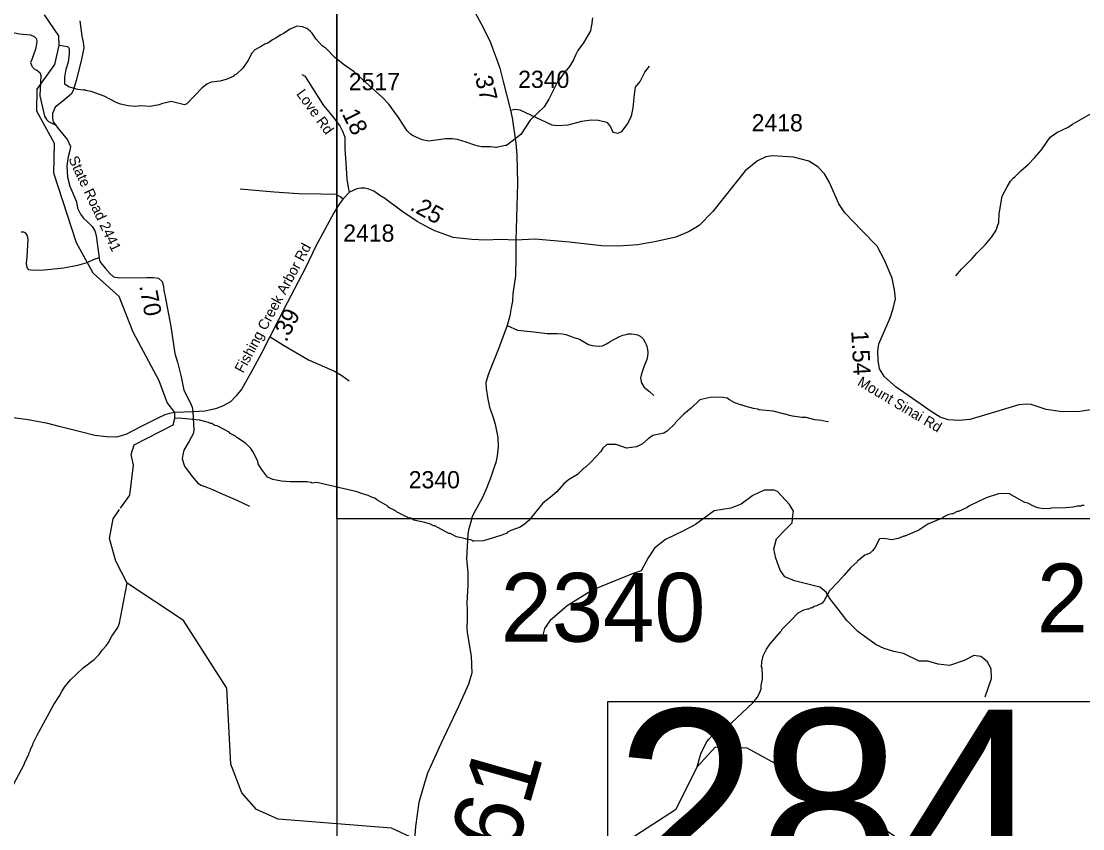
# Model space of a CAD drawing. Extents: x 1248089 to 1457196, y 820910 to 988753.
# Drawn here: x 1386417 to 1394126, y 869349 to 875215 of the extents above; entities that cross this region are included whole.
import ezdxf

# ---------------------------------------------------------------- set-up
doc = ezdxf.new("R2010")
doc.units = 0
for name, color, linetype in [('Exist Hydrographic Creek Single Shore', 7, 'Continuous'), ('Exist Hydrographic Misc Water Feature', 7, 'Continuous'), ('Exist Road Non-System Type 51', 7, 'Continuous'), ('Exist Road Secondary Structure Standard Bridge Number Label', 7, 'Continuous'), ('Exist Road Secondary Type 51 Attributed', 7, 'Continuous'), ('Exist Road Secondary Type 51 Label', 7, 'Continuous'), ('Map Preparation Inset Cut Line', 7, 'Continuous'), ('Prop GRAU CAT1 Cell', 7, 'Continuous'), ('Prop Lane Lines', 7, 'Continuous')]:
    doc.layers.add(name, color=color, linetype=linetype)

msp = doc.modelspace()

# ---------------------------------------------------------------- linework, layer by layer
at = {"layer": 'Exist Hydrographic Creek Single Shore'}
msp.add_lwpolyline([(1387138.5, 871676.7), (1387205.8, 871772.2), (1387232.1, 871990.7), (1387216.3, 872068.8), (1387237.9, 872138.1), (1387521, 872284.1), (1387533.1, 872328.3), (1387532.5, 872373.7), (1387477.6, 872446), (1387418.4, 872602), (1387229.8, 872956.8), (1387126.9, 873215), (1386938.9, 873386.1), (1386817.9, 873605.2), (1386653.8, 874110.9), (1386657.8, 874327.4), (1386529.8, 874563), (1386532.9, 874720.6), (1386661.8, 874901.8), (1386692.4, 875037.8), (1386690.9, 875108.1), (1386585.9, 875261.2)], dxfattribs=at)
at = {"layer": 'Exist Hydrographic Misc Water Feature'}
msp.add_line((1387138.8, 870881.2), (1387185.9, 871133.7), dxfattribs=at)
for points in [[(1389869, 874298.3), (1389863.7, 874296.9), (1389823.9, 874303.8), (1389759.9, 874303.3), (1389735.9, 874307.8), (1389704.1, 874316.4), (1389648.5, 874337.6), (1389585, 874355.1), (1389545.1, 874361.9), (1389497.1, 874361), (1389376.6, 874343.7), (1389328.9, 874352.7), (1389263.6, 874382.1), (1389243.8, 874394.5), (1389220.3, 874419.1), (1389156.4, 874516.5), (1389086.5, 874611.9), (1389039.5, 874660.9), (1388992.6, 874705.9), (1388841.5, 874839.2), (1388835.6, 874847.3), (1388764.7, 874896.8), (1388693.8, 874952.4), (1388631.3, 875017.7), (1388601.6, 875036.4), (1388558.7, 875085.3), (1388529.7, 875127.9), (1388514, 875142.2), (1388490.4, 875162.7), (1388458.7, 875175.4), (1388418.7, 875178.3), (1388370.2, 875157.3), (1388321.6, 875126.5), (1388297.3, 875115), (1388264.8, 875091.7), (1388240.7, 875080.2), (1388208, 875057), (1388185.9, 875049.5), (1388153.5, 875028.3), (1388113, 875007.1), (1388090.5, 874983.7), (1388061.3, 874928.3), (1388026.2, 874875.2), (1387979.1, 874830.2), (1387963, 874822.6), (1387954.8, 874814.8), (1387904.3, 874791.8), (1387858, 874778.9), (1387795.9, 874772.3), (1387763.5, 874757), (1387731, 874731.8), (1387618.4, 874616.3), (1387602.2, 874606.7), (1387506.8, 874632.7), (1387434.4, 874614.4), (1387418.3, 874606.7), (1387354, 874596.1), (1387282, 874599.7), (1387250, 874596.4), (1387194.1, 874599.7), (1387138.4, 874612.9), (1387106.6, 874625.5), (1387019.6, 874671.5), (1386924.3, 874705.5), (1386884.5, 874712.4), (1386876.5, 874716.6), (1386868.5, 874714.7), (1386828.7, 874719.7), (1386761.1, 874739.1), (1386734, 874758.3), (1386732.6, 874809.7), (1386743.9, 874867.4), (1386759, 874921), (1386768.3, 874976.8), (1386767, 875012.8), (1386763.3, 875022.9), (1386755.4, 875029.1), (1386692.4, 875037.8)], [(1390564.3, 875240.9), (1390559.1, 875185), (1390554.9, 875177.1), (1390550.3, 875145.2), (1390500.3, 875058.4), (1390459.1, 875003.3), (1390444.6, 874972.7), (1390427.6, 874934.1), (1390398.2, 874887.2), (1390353, 874831.4), (1390318.3, 874782.6), (1390312.8, 874779.8), (1390247.4, 874648.3), (1390214.2, 874593), (1390112.1, 874495.3), (1390045.8, 874392.9), (1389940, 874311.3), (1389932, 874313.5), (1389869, 874298.3)], [(1393203.7, 873365.9), (1393244.7, 873413), (1393322.5, 873491.2), (1393355.4, 873530.5), (1393416.7, 873591.1), (1393464.7, 873649.3), (1393494.9, 873693.3), (1393516.1, 873752.7), (1393519.6, 873816.6), (1393540.3, 873944.1), (1393575.8, 874011.2), (1393600.7, 874052.6), (1393619.3, 874076.2), (1393635.5, 874087.9), (1393676.4, 874128.9), (1393730.3, 874175.5), (1393774.4, 874222.7), (1393826.2, 874281), (1393889.7, 874374), (1393938.4, 874407), (1394019.2, 874445.2), (1394051.8, 874468.5), (1394187.5, 874545.1)], [(1392276.7, 872307), (1392268.6, 872305.2), (1392228.8, 872314.1), (1392180.9, 872319.1), (1392117.3, 872336.4), (1392085.3, 872337.2), (1392017.1, 872345.6), (1391878.3, 872381.8), (1391774.4, 872392), (1391766.5, 872396.2), (1391734.6, 872400.9), (1391671.1, 872418.3), (1391655.2, 872426.7), (1391647.2, 872426.8), (1391599.6, 872443.9), (1391560, 872464.7), (1391544.2, 872477), (1391512.4, 872481.7), (1391431.7, 872483.9), (1391344, 872465.4), (1391281.7, 872405.2), (1391227.7, 872360.1), (1391168.4, 872299.4), (1391162.2, 872289.6), (1391107.1, 872236.9), (1391082.8, 872223.4), (1391002.3, 872205.2), (1390969.8, 872181.9), (1390929, 872144.8), (1390884.6, 872123.8), (1390812.3, 872113.4), (1390737.4, 872140), (1390668.9, 872140.6), (1390640.3, 872113.2), (1390625.8, 872089.6), (1390554, 872011.2), (1390513.2, 871974.1), (1390503.2, 871968.4), (1390456.1, 871921.4), (1390391.2, 871882.9), (1390353.6, 871853.3), (1390305.4, 871796.8), (1390257.9, 871754.6), (1390205.7, 871715), (1390102.8, 871589.4), (1390072.3, 871562.1), (1390039.8, 871538.8), (1389971.2, 871514.4), (1389947, 871502.9), (1389942.9, 871497), (1389906.5, 871481.8), (1389773.6, 871440.8), (1389706.2, 871438.7)], [(1389706.2, 871438.7), (1389697.5, 871438.4), (1389689.7, 871444.6), (1389665.9, 871451.1), (1389649.9, 871451.5), (1389626, 871460), (1389578.2, 871469.1), (1389530.7, 871494.1), (1389522.7, 871494.3), (1389419.9, 871548.5), (1389411.9, 871548.6), (1389388.2, 871561.2), (1389348.4, 871574.1), (1389268.9, 871591.8), (1389245.1, 871604.3), (1389229.2, 871608.7), (1389142.2, 871650.5), (1389134.3, 871658.7), (1389086.8, 871683.8), (1389079, 871692), (1389000.1, 871737.7), (1388984.3, 871750), (1388968.4, 871754.3), (1388936.7, 871771), (1388889, 871784), (1388857.2, 871796.7), (1388562.7, 871863.2), (1388530.6, 871859.9), (1388522.7, 871864.1), (1388490.8, 871868.8), (1388370.9, 871869.4), (1388306.9, 871872.8), (1388243.2, 871886.2), (1388205.6, 871903.1), (1388160.8, 871960.1), (1388137.6, 872000.5), (1388134, 872016.6), (1388103.4, 872081.3), (1388084.1, 872111.6), (1388044.9, 872150.5), (1387981.8, 872191.8), (1387974, 872200), (1387934.4, 872220.9), (1387926.6, 872229), (1387839.6, 872274.9), (1387823.7, 872279.2), (1387800, 872291.7), (1387792, 872291.9), (1387776.1, 872300.3), (1387712.5, 872317.7), (1387560.8, 872331), (1387533.1, 872328.3)], [(1394135.5, 871696.4), (1394119.5, 871696.7), (1394111.5, 871692.9), (1394087.5, 871693.4), (1394055.3, 871686.1), (1393999.1, 871679.4), (1393895.1, 871677.7), (1393879.1, 871674), (1393823.1, 871675.3), (1393799.1, 871679.8), (1393767.4, 871692.5), (1393727.8, 871713.4), (1393704, 871717.9), (1393589.4, 871784.3), (1393513.4, 871782.1), (1393424.7, 871752), (1393303.4, 871694.7), (1393287.2, 871683), (1393222.5, 871652.5), (1393214.5, 871652.7), (1393182.2, 871637.4), (1393174.2, 871637.6), (1393146, 871628.2), (1393121.7, 871616.8), (1393109.5, 871607.1), (1393000.5, 871561.4), (1392935.5, 871519), (1392834.5, 871473.2), (1392826.5, 871473.4), (1392786.2, 871458.3), (1392738, 871447.3), (1392682.2, 871456.6), (1392649.1, 871455.1), (1392616.9, 871394), (1392600.4, 871370.4), (1392575.9, 871349), (1392543.6, 871335.7), (1392490.7, 871292.9), (1392488.1, 871287.4), (1392441.6, 871246.1), (1392393.7, 871190.4), (1392351.2, 871145.9)], [(1387594.8, 870861.5), (1387185.9, 871133.7), (1387103.8, 871291.6), (1387056.9, 871456.7), (1387084.9, 871600.6), (1387131.7, 871667)], [(1392351.2, 871145.9), (1392285.9, 871077.5), (1392246.2, 871002.5), (1392232, 870986.8), (1392191.5, 870967.7), (1392175.5, 870964), (1392159.2, 870952.4), (1392151.2, 870952.6), (1392135, 870945), (1392127, 870945.2), (1392096.9, 870935.8), (1392056.4, 870914.7), (1392006.9, 870863.9), (1391939.5, 870795.4), (1391932.8, 870781.6)], [(1386342.1, 869634.9), (1386438.4, 869816.5), (1386442.9, 869832.2), (1386472.2, 869887.5), (1386472.4, 869895.5), (1386485, 869919.2), (1386485.1, 869927.2), (1386501.9, 869958.8), (1386502.1, 869966.8), (1386533.6, 870029.9), (1386653, 870250.9), (1386694.6, 870313.8), (1386711.3, 870345.4), (1386732.1, 870376.9), (1386775.5, 870431.8), (1386865.6, 870517.5), (1386947, 870577.4), (1386983.9, 870614.5), (1387004.7, 870646), (1387033.4, 870677.3), (1387050, 870700.8), (1387075.1, 870748.2), (1387118.7, 870811.1), (1387131.5, 870842.7), (1387138.8, 870881.2)], [(1389272, 869275), (1389106.9, 869353.8), (1388281.9, 869419.7), (1388124.9, 869488.5), (1388019.9, 869608.9), (1387939.9, 869817.2), (1387909.9, 870369.3), (1387594.8, 870861.5)], [(1391325.5, 869799.2), (1391352.2, 869893.6), (1391390.1, 869972.6), (1391406.8, 869996.2), (1391443.7, 870035.2), (1391474.3, 870058.4), (1391514.8, 870079.4), (1391573.8, 870118), (1391729.3, 870264), (1391762.3, 870303.1), (1391779, 870334.7), (1391789.8, 870366.5), (1391790.4, 870390.5), (1391799.5, 870438.2), (1391800.6, 870478.2), (1391797, 870494.3), (1391797.5, 870518.2), (1391793.7, 870526.3), (1391794.5, 870558.3), (1391803.6, 870606), (1391828.8, 870653.4), (1391855.7, 870692.7), (1391932.8, 870781.6)], [(1393136, 869043), (1392491.2, 869471.7), (1392121.7, 869547.4), (1392045.9, 869739.1), (1391687.7, 869934.6), (1391456.2, 869942.6), (1391325.5, 869799.2), (1391169, 869486.3), (1390626.1, 869135.9)]]:
    msp.add_lwpolyline(points, dxfattribs=at)
at = {"layer": 'Exist Road Non-System Type 51'}
for points in [[(1386073.8, 875233.7), (1386110.3, 875195.3), (1386165.1, 875170.2), (1386403.9, 875122.9), (1386483.8, 875115.5), (1386509.7, 875103.7), (1386524.9, 875088.9), (1386529.5, 875071.2), (1386527.9, 875050.6), (1386520.3, 875012.2), (1386493, 874938.3), (1386483.8, 874914.7), (1386494.5, 874888.1), (1386512.7, 874866), (1386529.5, 874858.6), (1386552.3, 874842.4), (1386558.4, 874820.2), (1386552.3, 874672.5), (1386571.3, 874588.4), (1386585, 874526.4), (1386600.2, 874501.3), (1386615.4, 874486.5), (1386638.3, 874474.7), (1386665.7, 874462)], [(1389968.9, 874570.3), (1390004.5, 874576.7), (1390038.3, 874571.5), (1390269.9, 874462.1), (1390314.1, 874456.9), (1390389.5, 874462.1), (1390488.4, 874488.2), (1390556, 874498.6), (1390608.1, 874496), (1390670.5, 874482.9), (1390696.5, 874449.1), (1390712.1, 874410), (1390748.6, 874402.2), (1390777.2, 874415.3), (1390816.2, 874464.7), (1390847.4, 874524.6), (1390860.4, 874587.1), (1390870.8, 874683.4), (1390878.6, 874735.5), (1390912.5, 874777.1), (1390946.3, 874844.8), (1390980.1, 874889.1)], [(1388006, 873997.6), (1388253.1, 873976.8), (1388430.1, 873963.8), (1388591.4, 873961.2), (1388700.6, 873958.6), (1388731.8, 873943), (1388754.3, 873924.9)], [(1386982.9, 873495.7), (1386944.9, 873485.4), (1386893.1, 873460.3), (1386824.7, 873439.6), (1386725.8, 873421.9), (1386584.2, 873405.6), (1386501.3, 873404.1), (1386472.4, 873410.1), (1386463.3, 873420.4), (1386457.2, 873436.6), (1386455.7, 873458.8), (1386460.2, 873503.1), (1386466.3, 873628.6), (1386463.3, 873656.6), (1386451.1, 873675.8), (1386435.9, 873681.7), (1386417.6, 873683.2)], [(1389946.3, 873005), (1390019.8, 872970.3), (1390138.9, 872959.3), (1390235.4, 872947.3), (1390309.4, 872945.8), (1390345.5, 872945.3), (1390371.4, 872938.8), (1390404.7, 872928.1), (1390430.5, 872917.4), (1390470, 872904.4), (1390507.4, 872883.7), (1390537.1, 872867.1), (1390563, 872860.5), (1390584.9, 872856.1), (1390614.9, 872855.5), (1390639, 872857), (1390671.3, 872874.4), (1390693.6, 872887.9), (1390762.6, 872924.4), (1390784.8, 872933.9), (1390810.9, 872939.4), (1390825, 872943.1), (1390849.1, 872944.6), (1390867, 872942.3), (1390891, 872937.8), (1390910.8, 872927.4), (1390934.4, 872906.9), (1390946, 872886.6), (1390955.4, 872866.4), (1390959.1, 872852.4), (1390964.7, 872832.2), (1390966.2, 872806.2), (1390963.7, 872782.2), (1390959.2, 872758.3), (1390954.9, 872746.4), (1390948.6, 872728.5), (1390935.9, 872696.7), (1390925.4, 872668.9), (1390918.9, 872645), (1390914.4, 872621.1), (1390918, 872599), (1390923.6, 872582.9), (1390937, 872558.6), (1390956.6, 872542.2), (1390980.3, 872525.7), (1391009.8, 872497.1)], [(1388225.3, 872923.1), (1388320.3, 872860.8), (1388502.9, 872755.9), (1388696.2, 872670.3), (1388744.8, 872642.2), (1388798.1, 872602.4)], [(1387663.7, 872378.5), (1387671.4, 872245), (1387665.3, 872218.4), (1387636.4, 872165.3), (1387596.8, 872098.8), (1387589.2, 872066.4), (1387586.2, 872036.8), (1387602.9, 871983.7), (1387657.7, 871908.4), (1387700.3, 871859.6), (1387724.6, 871844.9), (1387758.1, 871831.6), (1387805.3, 871812.4), (1387879.8, 871779.9), (1387983.3, 871735.6), (1388075.4, 871691.3)], [(1391883, 871382.1), (1391901.2, 871455.1), (1391961.2, 871518), (1392015.5, 871572.4), (1392021.2, 871626.7), (1392024.1, 871655.3), (1391995.5, 871703.9), (1391909.8, 871798.3), (1391884.1, 871809.7), (1391812.6, 871809.7), (1391729.8, 871769.7), (1391644, 871706.8), (1391569.7, 871678.2), (1391449.7, 871658.2), (1391312.5, 871558.1), (1391226.8, 871512.3), (1391095.4, 871449.4), (1391015.3, 871386.5), (1390969.6, 871317.9), (1390918.2, 871223.5), (1390861, 871203.5), (1390566.7, 871083.4), (1390382.3, 870967.4), (1390256.5, 870858.8), (1390216.5, 870804.4), (1390207.9, 870764.4), (1390202.2, 870710.1)], [(1393417.6, 870306.9), (1393463.3, 870441.3), (1393460.4, 870509.9), (1393431.9, 870564.3), (1393386.1, 870601.4), (1393334.7, 870607.2), (1393263.3, 870570), (1393157.5, 870535.7), (1393074.7, 870544.2), (1393000.4, 870567.1), (1392937.5, 870567.1), (1392823.2, 870621.5), (1392754.6, 870635.8), (1392683.2, 870658.6), (1392626, 870684.4), (1392537.4, 870747.3), (1392491.7, 870781.6), (1392411.7, 870861.7), (1392348.8, 870944.6), (1392288.8, 871021.8), (1392263.1, 871067.6), (1392217.4, 871104.7), (1392168.8, 871116.2), (1392031.6, 871150.5), (1391963, 871179.1), (1391928.7, 871227.7), (1391897.3, 871313.5), (1391883, 871382.1)]]:
    msp.add_lwpolyline(points, dxfattribs=at)
at = {"layer": 'Exist Road Secondary Structure Standard Bridge Number Label'}
msp.add_lwpolyline([(1390676.7, 870272.4), (1394392.6, 870272.4), (1394392.6, 868735.9), (1390676.7, 868735.9)], close=True, dxfattribs=at)
at = {"layer": 'Exist Road Secondary Type 51 Attributed'}
for points in [[(1389569.1, 875502.3), (1389612.7, 875441.8), (1389640.8, 875393.9), (1389697, 875308.8), (1389755.1, 875202), (1389791.4, 875129.8), (1389825.2, 875060.9), (1389838.8, 875019.9), (1389868.7, 874941.6), (1389893.4, 874875.1), (1389919.9, 874767.2), (1389968.9, 874570.3), (1389980.8, 874514.6), (1390009.5, 874329.2), (1390016.3, 874245.5), (1390021.4, 874037.1), (1390007.6, 873625.1)], [(1386842.2, 875217.8), (1386858.1, 875106.7), (1386865.7, 875063.8), (1386870.3, 875022.5), (1386867.3, 874997.4), (1386851.3, 874926.5), (1386814.8, 874784.8), (1386796.5, 874719.8), (1386782.8, 874688.8), (1386718.9, 874635.6), (1386664.1, 874589.9), (1386644.3, 874544.1), (1386642.8, 874508.6), (1386648.9, 874485), (1386665.7, 874462), (1386685.4, 874434.8), (1386752.4, 874353.6), (1386773.7, 874306.3), (1386770.6, 874276.8), (1386758.5, 874229.6), (1386748.6, 874164.6), (1386752.8, 874081.5), (1386768.7, 874017.9), (1386819.2, 873903.7), (1386826.4, 873856.1), (1386846.7, 873814.6), (1386869.5, 873785.1), (1386904.5, 873751.1), (1386931.9, 873723.1), (1386950.9, 873693.6), (1386960.1, 873658.1), (1386969.2, 873603.5), (1386982.9, 873495.7), (1386984.4, 873476.5), (1386995.1, 873460.3), (1387025.5, 873420.4), (1387062, 873379), (1387086.4, 873358.4), (1387131.2, 873351), (1387329, 873352.5), (1387377.7, 873353.9), (1387414.3, 873348), (1387439.4, 873324.2), (1387448.5, 873300.8), (1387455.8, 873246.3), (1387459.5, 873228.2), (1387502.8, 872998.3), (1387533.1, 872800.3), (1387550.6, 872739), (1387578.2, 872632.4), (1387598, 872535), (1387644.5, 872444.8), (1387657.8, 872410.5), (1387663.7, 872378.5)], [(1388801.9, 873974.5), (1388793.3, 874007.8), (1388784.7, 874067), (1388776, 874187), (1388770.2, 874286.7), (1388768.8, 874370.5), (1388752.9, 874413.9), (1388731.3, 874457.2), (1388676.4, 874528), (1388614.5, 874603.8), (1388581.3, 874657.3), (1388529.3, 874736.8), (1388481.7, 874814.9), (1388457.1, 874825)], [(1394200.3, 872395.6), (1394105.4, 872378.9), (1393975.3, 872377), (1393859.1, 872393.8), (1393751.3, 872431), (1393716, 872432.8), (1393660.2, 872427.3), (1393388.8, 872345.4), (1393305.1, 872323.1), (1393225.2, 872315.6), (1393147.1, 872319.4), (1393089.5, 872338), (1393031.9, 872375.2), (1392770.4, 872556.4), (1392686.8, 872630.9), (1392649.6, 872690.4), (1392640.3, 872749.9), (1392636.6, 872818.8), (1392644, 872872.7), (1392725.8, 873059.8), (1392749.9, 873128.6), (1392766.7, 873197.5), (1392757.4, 873264.4), (1392740.8, 873349.6), (1392686.8, 873479.8), (1392632.9, 873580.3), (1392521.4, 873693.8), (1392396.8, 873822.1), (1392354.1, 873889.1), (1392283.4, 874049.1), (1392251, 874106.5), (1392200.8, 874158.6), (1392135.7, 874199.5), (1392024.2, 874227.4), (1391873.6, 874236.7), (1391823.4, 874229.3), (1391763.9, 874201.4), (1391674.7, 874128.8), (1391439.5, 873833.6), (1391339.2, 873731.3), (1391268.5, 873686.6), (1391170, 873645.7), (1391028.7, 873614.1), (1390894.9, 873591.7), (1390753.6, 873580.6), (1390630.9, 873584.3), (1390398.5, 873610.4), (1390147.6, 873632.7), (1390007.6, 873625.1)], [(1388801.9, 873974.5), (1388754.3, 873924.9), (1388725.4, 873885.9), (1388686.4, 873822.3), (1388556.6, 873580.2), (1388481.5, 873424.1), (1388347.4, 873169.1), (1388223.2, 872923.5), (1388160, 872800), (1388084.9, 872659.8), (1388018.4, 872545.6), (1387978, 872495), (1387936.1, 872450.2), (1387878.4, 872418.5), (1387827.8, 872399.7), (1387749.9, 872382.3), (1387663.7, 872378.5)], [(1390007.6, 873625.1), (1389896.3, 873630.6), (1389788.9, 873625.1), (1389688.9, 873628.8), (1389554.7, 873643.9), (1389421.6, 873692.8), (1389372, 873715.8), (1389292.8, 873759.4), (1389180.3, 873835.7), (1389046.5, 873934.6), (1389028.7, 873945), (1388977.3, 873980), (1388941.4, 873994.6), (1388911.3, 874002), (1388883, 874002), (1388852.8, 873996.5), (1388801.9, 873974.5)], [(1390007.6, 873625.1), (1390009.2, 873502.7), (1390006.3, 873366.8), (1389987.8, 873235.5), (1389984, 873182.5), (1389974.6, 873133.1), (1389965.1, 873074.6), (1389946.3, 873005), (1389882.2, 872834.9), (1389853.9, 872761.8), (1389809.6, 872653.8), (1389790.8, 872590.3), (1389792, 872548.2), (1389804.4, 872469.9), (1389818.1, 872410.6), (1389840.7, 872342.9), (1389857.7, 872288), (1389867.6, 872238.5), (1389878.7, 872192.3), (1389881.3, 872124.2), (1389872, 872058.3), (1389863, 872008.5), (1389848, 871968.8), (1389826.6, 871903.2), (1389799.1, 871827.7), (1389767.6, 871756.3), (1389698.7, 871632), (1389690.4, 871616), (1389679.5, 871569.1), (1389664.9, 871519.2), (1389660.2, 871487.3), (1389650.3, 871314.5), (1389660, 871208.4), (1389660, 871121.7), (1389652.8, 870987.7), (1389654.5, 870938.2), (1389655.3, 870876.2), (1389653.9, 870805.3), (1389656, 870775.6), (1389685.2, 870603.6), (1389688, 870478.4), (1389665.3, 870398.8), (1389594.2, 870242.3), (1389463.5, 869966.4), (1389366.9, 869753.1), (1389335.6, 869647.9), (1389304.5, 869538.5), (1389278.9, 869365), (1389273.9, 869269.6)], [(1387532.5, 872373.7), (1387493.5, 872365), (1387460.3, 872356.4), (1387404, 872330.3), (1387293.3, 872272.6), (1387176.3, 872211.9), (1387108.4, 872194.6), (1387036.2, 872196.1), (1386952.5, 872204.7), (1386846.2, 872233.2), (1386693.1, 872272.2), (1386609.3, 872292.4), (1386466.4, 872319.9), (1386287.9, 872342.9)], [(1387663.7, 872378.5), (1387532.5, 872373.7)]]:
    msp.add_lwpolyline(points, dxfattribs=at)
at = {"layer": 'Map Preparation Inset Cut Line'}
for points in [[(1448249.7, 871600.6), (1388709.5, 871600.6), (1388709.5, 915849.1), (1448249.7, 915849.1)], [(1373500.6, 884376.6), (1388709.5, 884376.6), (1388709.5, 868836.7), (1373500.6, 868836.7)]]:
    msp.add_lwpolyline(points, close=True, dxfattribs=at)

# ---------------------------------------------------------------- texts
at = {"layer": 'Exist Road Secondary Structure Standard Bridge Number Label'}
msp.add_text('284', height=1400, dxfattribs=at).set_placement((1390726.8, 868815))
at = {"layer": 'Exist Road Secondary Type 51 Label'}
for s, rotation, p in [('Love Rd', 305.86802, (1388411.5, 874687.4)), ('State Road 2441', 295.15062, (1386758.1, 874215)), ('Fishing Creek Arbor Rd', 61.72705, (1388028.1, 872654.2)), ('Mount Sinai Rd', 329.40975, (1392483.1, 872574.3))]:
    msp.add_text(s, height=75, rotation=rotation, dxfattribs=at).set_placement(p)
at = {"layer": 'Prop GRAU CAT1 Cell'}
for s, height, rotation, p in [('.37', 125, 283.98344, (1389700.7, 874848.8)), ('.18', 125, 296.54641, (1388723.3, 874583.3)), ('.25', 125, 331.16689, (1389233, 873848.5)), ('.70', 125, 280.49685, (1387273.4, 873292.6)), ('.39', 125, 63.18432, (1388341, 872879.2)), ('1.54', 125, 273.09165, (1392444.3, 872964.7)), ('1.61', 500, 74.12282, (1389850.1, 868609.1))]:
    msp.add_text(s, height=height, rotation=rotation, dxfattribs=at).set_placement(p)
at = {"layer": 'Prop Lane Lines'}
for s, height, p in [('2517', 125, (1388795.7, 874714.4)), ('2340', 125, (1390025.5, 874730.7)), ('2418', 125, (1391721, 874415.2)), ('2418', 125, (1388754.9, 873613.9)), ('2340', 125, (1389230.6, 871821.9)), ('2418', 500, (1393792.1, 870775.1)), ('2340', 500, (1389898.2, 870707.6))]:
    msp.add_text(s, height=height, dxfattribs=at).set_placement(p)

doc.saveas('drawing.dxf')
